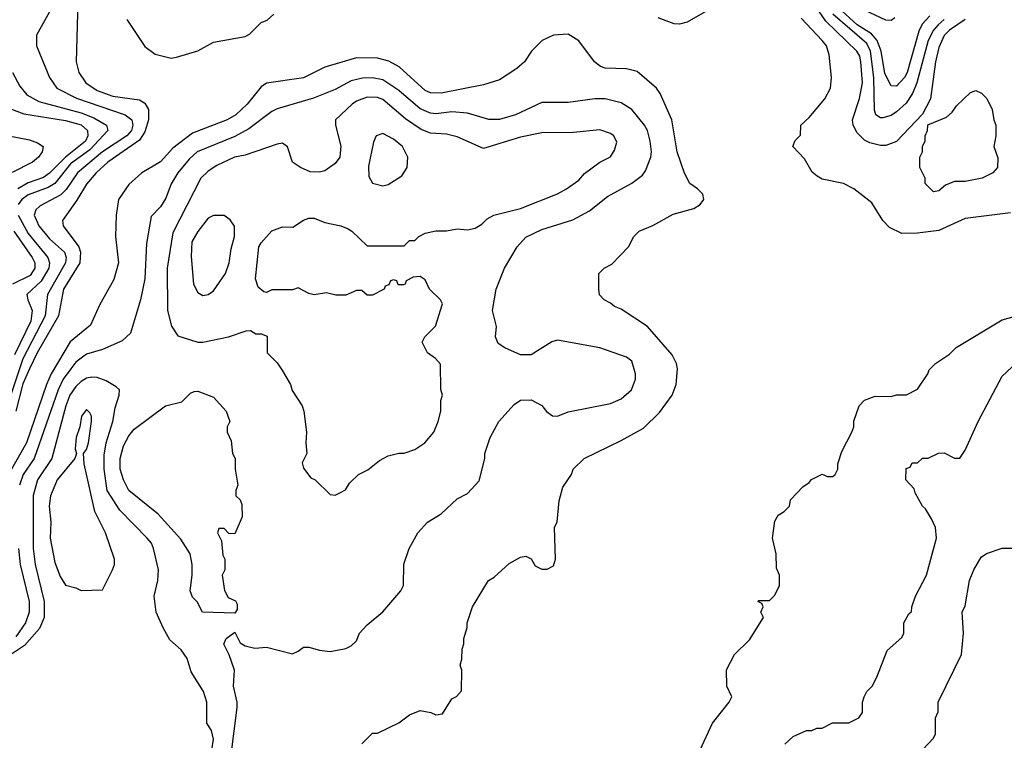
# Model space of a CAD drawing. Header units: inches. Extents: x 1793402 to 1900366, y 320852 to 470679.
# Tile 402 of 604: x 1860578 to 1864298, y 443886 to 446609. Entities that reach past the tile are written whole.
import ezdxf

# ---------------------------------------------------------------- set-up
doc = ezdxf.new("R2010")
doc.units = ezdxf.units.IN
doc.header["$MEASUREMENT"] = 0
doc.layers.add('B8464', color=7, linetype='Continuous')

msp = doc.modelspace()

# ---------------------------------------------------------------- linework, layer by layer
at = {"layer": 'B8464', "color": 4}
for points, elevation in [([(1860799.3, 446770), (1860790.8, 446450), (1860800.7, 446410), (1860827.3, 446370), (1860870, 446341.3), (1860930, 446319.5), (1861030, 446305.7), (1861050, 446293.7), (1861064, 446270), (1861064.5, 446230), (1861050, 446185.1), (1861030, 446154), (1860910.4, 446070), (1860867, 446030), (1860830, 445987), (1860793.7, 445926.3), (1860738.8, 445850), (1860742, 445830), (1860801.1, 445750), (1860807.6, 445730), (1860804.9, 445690), (1860743.2, 445590), (1860723.6, 445490), (1860643.6, 445350), (1860614.2, 445290), (1860590, 445232.3), (1860563.2, 445130)], 376), ([(1860707.3, 446670), (1860641, 446550), (1860641, 446510), (1860690.6, 446390), (1860717.3, 446350), (1860792.4, 446312.4), (1860976, 446250), (1861000.7, 446230), (1861005.5, 446210), (1861000.4, 446190), (1860982.4, 446170), (1860890.4, 446110), (1860795.8, 446030), (1860752.9, 445967.1), (1860733.1, 445946.9), (1860654.7, 445905.3), (1860638, 445890), (1860632.7, 445870), (1860650.4, 445830), (1860690, 445781.3), (1860746.7, 445730), (1860753.1, 445710), (1860750.3, 445690), (1860682.6, 445570), (1860673.8, 445490), (1860590, 445327.3), (1860525.1, 445134.9)], 372), ([(1864150, 446609.6), (1864090, 446569.6), (1864070, 446549.4), (1864050, 446504), (1864037.6, 446450), (1864018.8, 446310), (1863987.9, 446252.1), (1863890.9, 446149.1), (1863850, 446134), (1863830, 446134), (1863790, 446144), (1863770, 446154), (1863741.6, 446181.6), (1863726, 446210), (1863723.7, 446230), (1863750, 446311.3), (1863762, 446370), (1863756, 446450), (1863751.7, 446471.7), (1863740.7, 446490), (1863623.7, 446603.7), (1863570, 446680.5)], 372), ([(1863175.9, 446644.1), (1863099.9, 446600.1), (1863070, 446592.3), (1863050, 446592.7), (1862990, 446616)], 376), ([(1864016.1, 446623.9), (1863987.6, 446592.4), (1863974.2, 446565.8), (1863930.2, 446410), (1863920.4, 446390), (1863890, 446357.2), (1863870, 446359), (1863845.9, 446405.9), (1863832, 446490), (1863817.6, 446530), (1863795.9, 446555.9), (1863742.3, 446590), (1863670, 446654.8)], 364), ([(1863883.4, 446616.6), (1863870, 446606), (1863850, 446607.1), (1863770, 446644.6)], 356), ([(1860982, 446610), (1861050, 446507.3), (1861090, 446479.1), (1861150, 446464), (1861170, 446466.8), (1861250, 446490.8), (1861310, 446524), (1861430, 446546), (1861445.6, 446554.4), (1861490, 446598), (1861512.7, 446607.3), (1861538, 446630)], 384), ([(1864320.5, 445879.5), (1864150, 445858), (1864050, 445812.3), (1863970, 445802.7), (1863910, 445801.2), (1863864.1, 445824.1), (1863839, 445850), (1863796.5, 445916.5), (1863729.5, 445969.5), (1863690, 445989.3), (1863610, 446006), (1863590, 446017.2), (1863572.1, 446032.1), (1863542.7, 446082.7), (1863498, 446130), (1863507.3, 446152.7), (1863527.3, 446172.7), (1863528.7, 446210), (1863560.2, 446239.8), (1863619, 446310), (1863641.2, 446350), (1863645.2, 446390), (1863636.5, 446476.5), (1863625.2, 446510), (1863609.2, 446530), (1863530, 446615.1)], 376), ([(1864070.2, 446609.8), (1864047.2, 446590), (1864030.2, 446569.8), (1864010.2, 446530), (1863967.7, 446370), (1863950.2, 446329.8), (1863926.4, 446293.6), (1863890, 446260.5), (1863870, 446246.3), (1863838.4, 446238.4), (1863830, 446238.4), (1863812.7, 446250), (1863806.7, 446266.7), (1863805, 446390), (1863791.7, 446490), (1863778.7, 446518.7), (1863649.9, 446629.9)], 368), ([(1861870, 443872), (1861910, 443912), (1861930, 443912), (1862010, 443952), (1862050, 443982), (1862090, 443998), (1862131.1, 443991.1), (1862150, 443982), (1862174.6, 443985.4), (1862210, 444042), (1862228.4, 444051.6), (1862247.3, 444072.7), (1862248, 444150), (1862242, 444170), (1862248.4, 444191.6), (1862248.7, 444230), (1862255.3, 444250), (1862255.3, 444270), (1862268.4, 444311.6), (1862268.7, 444330), (1862288.7, 444390), (1862348.7, 444490), (1862370, 444502), (1862426.3, 444553.7), (1862470, 444578), (1862490, 444582), (1862510, 444572), (1862525.4, 444545.4), (1862550, 444532), (1862570, 444532), (1862594.6, 444545.4), (1862602, 444570), (1862598, 444690), (1862608.7, 444711.3), (1862616, 444790), (1862630, 444842), (1862662, 444890), (1862668.7, 444910), (1862710, 444951), (1862850, 445018), (1862934.2, 445065.8), (1862995.3, 445124.7), (1863042.7, 445190), (1863058, 445230), (1863062.7, 445290), (1863059.3, 445310), (1863042.5, 445342.5), (1862950, 445449.2), (1862850, 445515.3), (1862824.7, 445524.7), (1862810, 445538), (1862786, 445550), (1862768.7, 445568.7), (1862766, 445590), (1862766, 445650), (1862786, 445670), (1862814.6, 445685.4), (1862878, 445750), (1862898, 445790), (1862918, 445810), (1862969.1, 445830.9), (1863046.3, 445873.7), (1863124.7, 445895.3), (1863148, 445910), (1863162, 445930), (1863158, 445950), (1863138, 445970), (1863109.3, 445989.3), (1863089.4, 446029.4), (1863062, 446110), (1863040.9, 446230), (1862997.2, 446330), (1862984, 446350), (1862910, 446413.2), (1862870, 446422.7), (1862790, 446426), (1862772.5, 446432.5), (1862749, 446450), (1862690, 446528.7), (1862650, 446554), (1862594, 446550), (1862552, 446530), (1862511.3, 446490), (1862484.7, 446450), (1862455.2, 446424.8), (1862390, 446381.2), (1862330, 446362.7), (1862170, 446331.8), (1862130, 446332), (1862110, 446342), (1862011, 446431), (1861972.6, 446452.6), (1861930, 446464.2), (1861850, 446465.1), (1861730, 446429.4), (1861650, 446389.6), (1861510, 446369), (1861490, 446355.3), (1861437.3, 446290), (1861394, 446250), (1861361, 446230), (1861230, 446180.7), (1861156.7, 446123.3), (1861110, 446072.3), (1861039.1, 446030), (1860990, 445986.6), (1860950.5, 445930), (1860941.6, 445870), (1860939.1, 445790), (1860950.7, 445690), (1860932.8, 445627.2), (1860878.8, 445530), (1860845.3, 445454.7), (1860768.4, 445391.6), (1860696.9, 445270), (1860679, 445230), (1860602.7, 445010), (1860535.2, 444890)], 384), ([(1860550.7, 446410), (1860577.5, 446357.5), (1860604.4, 446324.4), (1860650, 446299.5), (1860810, 446257.3), (1860858, 446238), (1860906, 446210), (1860910.8, 446190), (1860843, 446117), (1860770, 446064.4), (1860710, 445989.7), (1860685.1, 445974.9), (1860610, 445946.9), (1860585.7, 445930), (1860571.7, 445910)], 368), ([(1861376.2, 443830), (1861399.3, 444010), (1861399.3, 444030), (1861385.2, 444090), (1861389, 444150), (1861368.9, 444208.9), (1861349.1, 444249.1), (1861358, 444270), (1861390, 444294), (1861410, 444254), (1861430, 444242), (1861466, 444234), (1861510, 444238), (1861608, 444212), (1861630, 444222), (1861650, 444238), (1861670, 444238), (1861710, 444226), (1861750, 444221), (1861810, 444232), (1861830, 444242), (1861850, 444262), (1861862, 444290), (1861890, 444322), (1861949.1, 444370.9), (1862018, 444450), (1862028, 444470), (1862028.9, 444551.1), (1862048.7, 444610), (1862082, 444670), (1862118, 444710), (1862170, 444742), (1862230, 444798), (1862270, 444818), (1862313.6, 444866.4), (1862335.3, 444950), (1862335.3, 444970), (1862355.3, 445030), (1862388, 445090), (1862445.6, 445154.4), (1862470, 445171.3), (1862510, 445172), (1862550, 445151), (1862567.9, 445127.9), (1862590, 445111.3), (1862610, 445111), (1862650, 445126.8), (1862810, 445158.8), (1862850, 445176), (1862889, 445210), (1862904, 445250), (1862904, 445270), (1862890, 445318), (1862870, 445334), (1862770, 445369.2), (1862610, 445397.2), (1862587.9, 445392.1), (1862510, 445342), (1862470, 445342), (1862410, 445368.7), (1862385.6, 445385.6), (1862375.3, 445410), (1862379, 445450), (1862364, 445510), (1862377.2, 445590), (1862409, 445670), (1862457.2, 445750), (1862490, 445786.8), (1862550, 445816.3), (1862666.8, 445853.2), (1862730, 445886.8), (1862798.9, 445941.1), (1862890, 445990.7), (1862930, 446021), (1862942.5, 446037.5), (1862962, 446090), (1862964.5, 446110), (1862959.5, 446150), (1862949.6, 446189.6), (1862938, 446210), (1862889.7, 446269.7), (1862850, 446294.5), (1862790, 446309.4), (1862750, 446309.4), (1862650, 446296), (1862550, 446296), (1862451.3, 446250), (1862390, 446232.3), (1862350, 446232.3), (1862270, 446256.2), (1862210, 446260.5), (1862150, 446253.3), (1862130, 446255.1), (1862090, 446271.5), (1862010, 446341.6), (1861950, 446381.6), (1861910, 446389.6), (1861872.1, 446387.9), (1861830, 446377.6), (1861770, 446345.1), (1861687.1, 446312.9), (1861550, 446272), (1861530, 446262), (1861443.1, 446196.9), (1861390, 446167.6), (1861248, 446110), (1861218, 446082), (1861175.5, 446030), (1861150, 445989), (1861130, 445934), (1861110, 445902), (1861074.8, 445865.2), (1861057.1, 445762.9), (1861050.3, 445629.7), (1861033.4, 445550), (1860995.9, 445424.1), (1860964.5, 445395.5), (1860890, 445362.7), (1860830, 445344.5), (1860790, 445314.5), (1860770.2, 445289.8), (1860742, 445250), (1860722.3, 445210), (1860631.8, 444950), (1860590.2, 444889.8), (1860577.4, 444850)], 388), ([(1860520.5, 446280.5), (1860592.7, 446252.7), (1860750, 446228), (1860810, 446211.3), (1860833.4, 446190), (1860835.2, 446170), (1860826.3, 446150), (1860750, 446089.8), (1860690, 446028.4), (1860667.1, 446012.9), (1860610, 445992.5), (1860570.3, 445970)], 364), ([(1860490, 446179.1), (1860614.6, 446154.6), (1860644.2, 446144.2), (1860666.8, 446130), (1860663, 446110), (1860648.5, 446090), (1860625.7, 446070), (1860549.1, 446030.9)], 356), ([(1860571.6, 445870), (1860610, 445800.4), (1860683.7, 445710), (1860690.3, 445690), (1860687.6, 445670), (1860658.6, 445621.4), (1860604.9, 445570), (1860608, 445550), (1860624.2, 445510), (1860619.1, 445470), (1860557.6, 445342.4)], 368), ([(1860555.8, 445810), (1860624.9, 445710), (1860634.6, 445690), (1860634.6, 445670), (1860617.4, 445642.6), (1860550.4, 445610)], 364), ([(1863148, 443850), (1863195.3, 443950), (1863258, 444030), (1863268, 444050), (1863248.7, 444090), (1863248.4, 444151.6), (1863278, 444210), (1863334.6, 444265.4), (1863388, 444350), (1863378, 444370), (1863386, 444390), (1863382, 444402), (1863366, 444410), (1863370, 444414), (1863410, 444414), (1863430, 444434), (1863448, 444470), (1863448, 444510), (1863436.4, 444536.4), (1863435.3, 444590), (1863422, 444650), (1863430, 444714), (1863443.1, 444736.9), (1863466, 444750), (1863486, 444770), (1863490, 444794), (1863536.4, 444843.6), (1863560.4, 444859.6), (1863568.9, 444871.1), (1863608.9, 444891.1), (1863630, 444882), (1863650, 444882), (1863658, 444890), (1863668, 444910), (1863668.7, 444930), (1863683.2, 444976.8), (1863722, 445050), (1863728.7, 445070), (1863728.9, 445091.1), (1863748.7, 445150), (1863770, 445171.3), (1863810, 445186), (1863870, 445184.7), (1863890, 445191.3), (1863928.4, 445191.6), (1863970, 445212), (1864008.7, 445270), (1864014, 445286), (1864038, 445310), (1864090, 445344.7), (1864115.3, 445370), (1864290, 445474.8), (1864349.1, 445490.9)], 376), ([(1863468.9, 443871.1), (1863500.2, 443899.8), (1863550, 443922), (1863570, 443922), (1863588.9, 443931.1), (1863610, 443932), (1863648.9, 443951.1), (1863710, 443951.3), (1863748, 443970), (1863762, 443990), (1863762, 444030), (1863768, 444050), (1863778, 444070), (1863798, 444090), (1863816.4, 444123.6), (1863854.6, 444225.4), (1863910, 444274), (1863918, 444290), (1863918, 444330), (1863936.4, 444363.6), (1863947.3, 444372.7), (1863948, 444390), (1863962, 444430), (1864004, 444510), (1864042, 444650), (1864038, 444690), (1864023.1, 444723.1), (1864000.4, 444760.4), (1863988, 444770), (1863960.4, 444820.4), (1863956.4, 444836.4), (1863926, 444870), (1863927.3, 444912.7), (1863942, 444918), (1863950, 444934), (1863970, 444934), (1863988.4, 444951.6), (1864010, 444952), (1864048.9, 444971.1), (1864070, 444972), (1864110, 444951.3), (1864130, 444952), (1864150, 444982), (1864199, 445090), (1864290, 445262), (1864362, 445330)], 372), ([(1861303.6, 443850), (1861309.4, 443890), (1861302.7, 443922.7), (1861285.2, 443950), (1861284.5, 444030), (1861272, 444070), (1861224.8, 444144.8), (1861210, 444195.3), (1861187.2, 444227.2), (1861145.4, 444265.4), (1861119.3, 444310), (1861092.7, 444370), (1861086, 444430), (1861099.5, 444490), (1861102, 444530), (1861083.7, 444610), (1861075.1, 444630), (1861059.3, 444650), (1860955.8, 444755.8), (1860908.2, 444830), (1860897.3, 444910), (1860897, 444963), (1860904, 445010), (1860929.6, 445090), (1860938.4, 445141.6), (1860953.2, 445190), (1860954, 445210), (1860942, 445222), (1860904.1, 445244.1), (1860870, 445257), (1860850, 445258.4), (1860830, 445253.6), (1860810, 445241.6), (1860790, 445222.9), (1860767.4, 445190), (1860751.6, 445150), (1860698.7, 444950), (1860645.3, 444870), (1860629, 444811), (1860628.9, 444610), (1860636.5, 444550), (1860670.4, 444410), (1860670.4, 444349.6), (1860652.1, 444307.9), (1860595.8, 444244.2), (1860523.6, 444196.4)], 392), ([(1860572.9, 444610), (1860579, 444550), (1860612.9, 444410), (1860612.9, 444370), (1860599.6, 444330), (1860562.9, 444277.1)], 388), ([(1863988, 443850), (1864030, 443894), (1864038, 443910), (1864038, 443970), (1864047.3, 443992.7), (1864048, 444030), (1864135.3, 444210), (1864144, 444290), (1864139, 444370), (1864150, 444394), (1864166.6, 444490), (1864182.7, 444530), (1864210, 444578), (1864230, 444591.3), (1864290, 444612), (1864350, 444612)], 368)]:
    msp.add_lwpolyline(points, dxfattribs=dict(at, elevation=elevation))
for points, elevation in [([(1864030, 445958), (1863998, 445990), (1863998, 446010), (1863978, 446050), (1863978, 446090), (1863988, 446110), (1863988.4, 446131.6), (1863998, 446150), (1863998, 446170), (1864008, 446190), (1864008.4, 446211.6), (1864079, 446241), (1864100.4, 446259.6), (1864116.4, 446283.6), (1864170, 446334), (1864190, 446342), (1864211.1, 446331.1), (1864231.1, 446311.1), (1864251.3, 446270), (1864258, 446230), (1864266, 446210), (1864266, 446170), (1864258, 446130), (1864272.7, 446087.3), (1864272, 446050), (1864254, 446030), (1864214, 446010), (1864150, 445998), (1864110, 445998), (1864076, 445984), (1864050, 445962)], 372), ([(1861890, 446315.6), (1861850, 446300.7), (1861834, 446290), (1861771.3, 446230), (1861771, 446210), (1861790.5, 446130.5), (1861787.3, 446090), (1861770, 446065.2), (1861730, 446037.2), (1861710, 446033.2), (1861674.6, 446034.6), (1861638, 446050), (1861608.7, 446070), (1861588.9, 446128.9), (1861570, 446142), (1861550, 446139), (1861430, 446097), (1861389, 446089), (1861322.3, 446057.7), (1861290, 446036), (1861262, 446010), (1861156, 445804), (1861134.4, 445670), (1861135.5, 445510), (1861150.5, 445450.5), (1861174.4, 445414.4), (1861250, 445390.8), (1861270, 445390.7), (1861366, 445410), (1861432.7, 445432.7), (1861450, 445434), (1861470, 445422), (1861490, 445422), (1861512.7, 445412.7), (1861512, 445350), (1861550, 445312), (1861570, 445282), (1861601, 445230), (1861607.1, 445207.1), (1861644.7, 445150), (1861651.3, 445130), (1861661, 445050), (1861658, 445010), (1861662, 444970), (1861645.4, 444934.6), (1861650, 444914), (1861678, 444878), (1861694, 444870), (1861750, 444814), (1861770, 444812), (1861790, 444822), (1861808, 444832), (1861823.1, 444856.9), (1861858, 444890), (1861892.5, 444907.5), (1861936.5, 444943.5), (1861970, 444961), (1862010, 444971.3), (1862030, 444971.3), (1862070, 444984.7), (1862108, 445010), (1862142, 445050), (1862159, 445090), (1862168.7, 445130), (1862168.7, 445170), (1862175.3, 445190), (1862168.4, 445211.6), (1862167.3, 445307.3), (1862148.4, 445328.4), (1862118, 445350), (1862098, 445390), (1862108, 445410), (1862148.9, 445451.1), (1862174.6, 445534.6), (1862168, 445550), (1862126, 445590), (1862110, 445626), (1862090, 445638), (1862063.6, 445636.4), (1862038, 445622), (1862034, 445610), (1862027.3, 445607.3), (1862007.3, 445607.3), (1862002, 445622), (1861990, 445626), (1861978, 445622), (1861972.7, 445607.3), (1861958, 445602), (1861954, 445590), (1861910, 445568), (1861890, 445568), (1861870, 445586), (1861850, 445586), (1861810, 445568), (1861771.6, 445568.4), (1861737.2, 445577.2), (1861690, 445569.2), (1861670, 445574), (1861630, 445595.3), (1861608.4, 445588.4), (1861530, 445588), (1861510, 445578), (1861500.4, 445580.4), (1861478, 445598), (1861469, 445629), (1861480.9, 445750), (1861490, 445766), (1861530, 445811), (1861570, 445826), (1861610, 445824.7), (1861650, 445851), (1861670, 445858.8), (1861690, 445858.8), (1861730, 445842.8), (1861790.5, 445830.5), (1861818, 445818), (1861832, 445810), (1861890, 445754), (1862030, 445754), (1862050, 445774), (1862070, 445774), (1862086, 445790), (1862110, 445802), (1862150, 445811.3), (1862190, 445811.3), (1862230, 445818), (1862270, 445814.8), (1862298.6, 445821.4), (1862323.7, 445836.3), (1862343.2, 445856.8), (1862369.4, 445870.6), (1862470, 445894.8), (1862610, 445950.6), (1862644, 445970), (1862690, 446002.8), (1862712.1, 446027.9), (1862769.4, 446070.6), (1862809.1, 446090.9), (1862824.7, 446115.3), (1862833.6, 446146.4), (1862822, 446170), (1862810, 446179), (1862770, 446192.7), (1862670, 446182.7), (1862550, 446182), (1862470, 446164.5), (1862330, 446122.7), (1862230, 446166.6), (1862190, 446176.2), (1862130, 446179.6), (1862094.2, 446194.1), (1862034.6, 446234.6), (1861950, 446307), (1861930, 446315.1)], 392), ([(1861950, 446179), (1861924.7, 446170), (1861914.4, 446145.6), (1861895.3, 446055.3), (1861896.9, 446016.9), (1861911.1, 445991.1), (1861950, 445981), (1861970, 445986), (1862021.2, 446018.8), (1862042, 446050), (1862044, 446090), (1862024, 446130), (1861990, 446157.2)], 396), ([(1861350, 445868.7), (1861310, 445868.7), (1861290, 445859), (1861250, 445809), (1861228, 445770), (1861225.8, 445714.2), (1861234.8, 445610), (1861250, 445578), (1861270, 445566), (1861290, 445571), (1861310, 445584.7), (1861355.1, 445650), (1861369.4, 445690), (1861376.6, 445743.4), (1861389.2, 445790), (1861389, 445829), (1861372.9, 445852.9)], 396), ([(1861390, 444666), (1861367.3, 444667.3), (1861350, 444686), (1861330, 444686), (1861324.7, 444670), (1861339.6, 444639.6), (1861345.4, 444585.4), (1861352, 444570), (1861352, 444530), (1861342, 444510), (1861351.6, 444451.6), (1861365.4, 444425.4), (1861392.7, 444412.7), (1861399.6, 444399.6), (1861399.6, 444380.4), (1861390, 444366), (1861268, 444370), (1861248.4, 444408.4), (1861230, 444426), (1861222, 444450), (1861229, 444510), (1861229, 444550), (1861222, 444590), (1861186, 444646), (1861100.1, 444740.1), (1860990, 444829.2), (1860969.7, 444869.7), (1860957, 444910), (1860957, 444950), (1860970, 444998), (1860990, 445036), (1861010, 445061), (1861128, 445150), (1861190, 445164.7), (1861223.1, 445196.9), (1861236.4, 445203.6), (1861250, 445204.7), (1861310, 445182), (1861358, 445130), (1861372, 445090), (1861362, 445070), (1861362, 445050), (1861376.9, 445016.9), (1861382, 444970), (1861391.3, 444950), (1861392, 444910), (1861402, 444850), (1861394, 444830), (1861394, 444810), (1861410, 444794), (1861416.9, 444776.9), (1861418, 444730)], 388), ([(1860830, 445135.3), (1860811.3, 445110), (1860804.9, 445070), (1860790.8, 445030), (1860787.7, 444987.7), (1860792, 444970), (1860786, 444950), (1860719.3, 444870), (1860694.4, 444810), (1860688.7, 444770), (1860695.3, 444710), (1860692.4, 444650), (1860710, 444558), (1860730, 444504.7), (1860750, 444472), (1860790, 444462), (1860810, 444452), (1860890, 444454), (1860928.7, 444530), (1860935.3, 444550), (1860935.3, 444570), (1860901.2, 444670), (1860862, 444750), (1860821.2, 444930), (1860819, 444970), (1860830, 444984.7), (1860838, 445010), (1860849, 445090), (1860848.7, 445110), (1860843.1, 445123.1)], 396)]:
    msp.add_lwpolyline(points, close=True, dxfattribs=dict(at, elevation=elevation))

doc.saveas('drawing.dxf')
